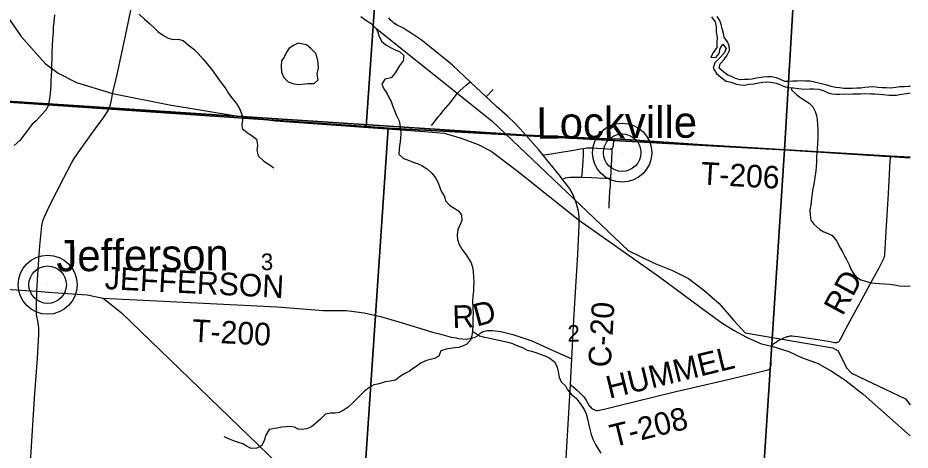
# Model space of a CAD drawing. Extents: x 114604 to 551442, y 316898 to 567001.
# Drawn here: x 272976 to 284848, y 330933 to 336678 of the extents above; entities that cross this region are included whole.
import ezdxf

# ---------------------------------------------------------------- set-up
doc = ezdxf.new("R2010")
doc.units = 0
for name, color, linetype in [('_CIVIL_CONSTRUCTION', 7, 'Continuous'), ('GE_P_Alignment_1000_Bearings', 7, 'Continuous'), ('GE_P_Alignment_1000_Cardinal_Points', 7, 'Continuous'), ('GE_P_Alignment_500_Bearings', 7, 'Continuous'), ('GE_P_Alignment_500_Distances', 7, 'Continuous'), ('GE_X_Alignment', 7, 'Continuous'), ('MT_X_Edge_Line', 7, 'Continuous'), ('PM_P_Cells', 7, 'Continuous'), ('PM_P_CL_Double_Solid', 7, 'Continuous'), ('PM_P_Crosswalk', 7, 'Continuous'), ('PM_X_Dotted_Line', 7, 'Continuous'), ('PV_X_Curb', 7, 'Continuous'), ('SN_P_Signs', 7, 'Continuous')]:
    doc.layers.add(name, color=color, linetype=linetype)

msp = doc.modelspace()

# ---------------------------------------------------------------- linework, layer by layer
at = {"layer": 'GE_P_Alignment_1000_Bearings'}
msp.add_lwpolyline([(272863, 336657), (273021, 336430), (273341, 336072), (273514, 335942), (273756, 335820), (274236, 335671), (274994, 335520), (275856, 335380), (276404, 335310), (278388, 335168), (278647, 335147), (278876, 335081), (279101, 334993), (279275, 334907), (279615, 334648), (280447, 333984), (281499, 333246), (282163, 332753), (282341, 332625), (282505, 332523), (282670, 332433), (282858, 332352), (283023, 332308), (283235, 332244), (283404, 332166), (283622, 332083), (283801, 331981), (283981, 331868), (284224, 331675), (284848, 331121)], dxfattribs=at)
at = {"layer": 'GE_P_Alignment_1000_Cardinal_Points'}
msp.add_line((279207, 335630), (279298, 335727), dxfattribs=at)
for points in [[(274280, 335850), (274297, 335927), (274406, 336440), (274477, 336778), (274520, 336987), (274572, 337227), (274636, 337515), (274669, 337675), (274707, 337835), (274713, 337867), (274716, 337899), (274718, 337948), (274717, 337964)], [(274180, 335451), (274194, 335480), (274205, 335511), (274214, 335542), (274246, 335703), (274280, 335850)], [(278480, 335249), (278521, 335298), (278570, 335361), (278595, 335390), (278640, 335446), (278730, 335553), (278770, 335605), (278807, 335653), (278824, 335676), (278839, 335692), (278857, 335709), (278901, 335749), (278940, 335783), (278967, 335807), (278992, 335829)], [(273227, 333030), (273228, 333046), (273248, 333340), (273269, 333650), (273294, 333915), (273307, 333978), (273330, 334035), (273399, 334180), (273586, 334551), (273693, 334754), (273727, 334809), (273767, 334868), (273827, 334954), (274030, 335237), (274101, 335333), (274137, 335383), (274164, 335423), (274180, 335451)], [(281208, 335048), (280934, 335067), (280907, 335064), (280895, 335005), (280895, 334975), (280894, 334965), (280892, 334957), (280889, 334950), (280885, 334943), (280872, 334934), (280862, 334931), (280850, 334930), (280819, 334931), (280623, 334945), (280576, 334946), (280544, 334944), (280500, 334939), (280457, 334931), (280373, 334916), (280233, 334892), (280045, 334863), (279965, 334852)], [(284848, 334824), (284591, 334838), (282086, 334987), (281208, 335048)], [(280480, 334562), (280482, 334591), (280496, 334772), (280500, 334852), (280500, 334900), (280500, 334923), (280500, 334939)], [(280843, 334149), (280843, 334162), (280845, 334217), (280848, 334263), (280854, 334377), (280857, 334409), (280860, 334440), (280863, 334505), (280865, 334549), (280871, 334642), (280880, 334799), (280884, 334903), (280885, 334943)], [(280328, 331803), (280344, 331791), (280366, 331775), (280391, 331754), (280418, 331729), (280459, 331689), (280481, 331666), (280504, 331642), (280517, 331627), (280526, 331614), (280542, 331589), (280561, 331554), (280583, 331519), (280594, 331506), (280605, 331494), (280618, 331484), (280632, 331475), (280647, 331469), (280662, 331464), (280679, 331461), (280695, 331461), (280711, 331463), (280776, 331477), (280935, 331516), (281731, 331712), (282002, 331776), (282385, 331864), (282589, 331913), (282811, 331966), (282935, 331995), (282956, 332000), (282966, 332004), (282975, 332010), (282982, 332018), (282987, 332025), (282992, 332037), (282995, 332048), (282998, 332061), (282999, 332127), (283000, 332194), (283003, 332258), (283005, 332293), (283008, 332307), (283011, 332317), (283015, 332326), (283020, 332334), (283027, 332343), (283035, 332350), (283046, 332358), (283063, 332368), (283089, 332384), (283178, 332428), (283196, 332436), (283210, 332441), (283223, 332445), (283237, 332448), (283253, 332450), (283278, 332450), (283307, 332448), (283354, 332443), (283646, 332398), (283760, 332380), (283824, 332367), (283843, 332365), (283860, 332364), (283871, 332365), (283883, 332368), (283893, 332373), (283902, 332380), (283908, 332386), (283914, 332395), (283923, 332409), (283985, 332528), (283998, 332555), (284076, 332699), (284210, 332944), (284351, 333203), (284430, 333347), (284475, 333434), (284490, 333464), (284501, 333490), (284507, 333505), (284510, 333520), (284513, 333543), (284517, 333608), (284529, 333838), (284560, 334345), (284577, 334690), (284583, 334771), (284588, 334814), (284589, 334825), (284591, 334838)], [(280220, 334536), (280264, 334550), (280290, 334556), (280320, 334559), (280371, 334562), (280480, 334562), (280607, 334555), (280783, 334547), (280830, 334548), (280865, 334549)], [(273100, 327865), (273166, 328236), (273179, 328314), (273181, 328421), (273168, 328535), (273127, 328791), (273071, 329212), (273059, 329288), (273054, 329379), (273054, 329440), (273055, 329491), (273083, 329881), (273138, 330697), (273196, 331622), (273236, 332150), (273257, 332475), (273257, 332556), (273240, 332652), (273225, 332733), (273222, 332766), (273222, 332832), (273227, 333030)], [(274109, 332953), (276428, 332836), (276765, 332811), (277037, 332789), (277350, 332788), (277583, 332757), (277802, 332709), (278044, 332638), (278339, 332550), (278492, 332502), (278584, 332478), (278743, 332433), (278807, 332427), (278845, 332417), (278931, 332409), (278995, 332417), (279031, 332423), (279060, 332436), (279092, 332454), (279124, 332484), (279164, 332510), (279224, 332522), (279234, 332522), (279245, 332523)], [(279245, 332523), (279292, 332523), (279402, 332511), (279561, 332469), (279814, 332384), (280115, 332250), (280346, 332147)]]:
    msp.add_lwpolyline(points, dxfattribs=at)
at = {"layer": 'GE_P_Alignment_500_Bearings'}
for points in [[(279661, 335203), (279648, 335218), (279579, 335289), (279496, 335365), (279350, 335496), (279260, 335581), (279207, 335630), (279003, 335819), (278992, 335829), (278758, 336048), (278685, 336111), (278455, 336297), (278340, 336385), (278209, 336476), (278165, 336503), (278096, 336543), (278022, 336582), (277980, 336609), (277954, 336629), (277930, 336653), (277910, 336679)], [(280120, 328268), (280328, 331803), (280346, 332147), (280370, 332589), (280387, 332884), (280425, 333539), (280445, 333916), (280446, 333981), (280444, 334030), (280439, 334078), (280430, 334126), (280418, 334174), (280404, 334221), (280388, 334267), (280369, 334312), (280349, 334352), (280319, 334404), (280293, 334441), (280263, 334482), (280220, 334536), (280195, 334568), (280012, 334790), (279965, 334852), (279906, 334922), (279739, 335116), (279661, 335203)], [(270761, 333850), (271969, 333276), (272307, 333153), (272371, 333134), (272434, 333118), (272499, 333106), (272581, 333095), (272662, 333086), (272821, 333074), (273088, 333055), (273228, 333046), (273443, 333029), (273898, 332996), (274109, 332953), (274351, 332764), (276439, 330747)]]:
    msp.add_lwpolyline(points, dxfattribs=at)
at = {"layer": 'GE_P_Alignment_500_Distances'}
for points in [[(284848, 334827), (284590, 334841), (282085, 334990), (280932, 335070), (280906, 335067), (279738, 335119), (274193, 335483), (267235, 335933), (267115, 335944), (266678, 335985), (264530, 336185), (264473, 336186), (264447, 336185), (264429, 336179), (264415, 336162), (264282, 336173)], [(264282, 336173), (264415, 336162), (264429, 336179), (264447, 336185), (264473, 336186), (264530, 336185), (266678, 335985), (267115, 335944), (267235, 335933), (274193, 335483), (279738, 335119), (280906, 335067), (280932, 335070), (282085, 334990), (284590, 334841), (284848, 334827)]]:
    msp.add_lwpolyline(points, dxfattribs=at)
at = {"layer": 'GE_X_Alignment'}
for centre, radius in [((281016, 334886), 393), ((281016, 334886), 249), ((273372, 333131), 393), ((273372, 333131), 249)]:
    msp.add_circle(centre, radius, dxfattribs=at)
at = {"layer": 'MT_X_Edge_Line'}
for points in [[(276706, 336342), (276653, 336314), (276587, 336274), (276551, 336220), (276521, 336154), (276482, 336106), (276478, 336038), (276484, 335956), (276514, 335883), (276573, 335829), (276649, 335799), (276721, 335794), (276833, 335804), (276920, 335806), (276970, 335856), (276956, 335936), (276974, 336014), (276967, 336114), (276939, 336206), (276873, 336271), (276816, 336321)], [(276816, 336321), (276706, 336342)]]:
    msp.add_lwpolyline(points, dxfattribs=at)
at = {"layer": 'PM_P_Cells'}
for points in [[(273464, 336719), (273453, 336625), (273447, 336549), (273445, 336489), (273438, 336399), (273432, 336305), (273428, 336231), (273427, 336139), (273425, 336053), (273423, 335973), (273421, 335917), (273416, 335843), (273414, 335787), (273412, 335719), (273402, 335632), (273393, 335580), (273383, 335524), (273353, 335454), (273291, 335391), (273221, 335311), (273165, 335263), (273099, 335177), (273058, 335121), (273000, 335047), (272926, 334983)], [(274591, 336728), (274661, 336659), (274728, 336601), (274792, 336541), (274844, 336493), (274915, 336442), (274975, 336408), (275043, 336388), (275109, 336394), (275176, 336375), (275244, 336321), (275316, 336261), (275375, 336203), (275443, 336128), (275491, 336070), (275566, 335976), (275616, 335908), (275657, 335847), (275697, 335791), (275741, 335733), (275780, 335671), (275836, 335597), (275880, 335545), (275925, 335474), (275965, 335370), (275965, 335316), (275956, 335260), (275960, 335206), (276028, 335154), (276082, 335120), (276153, 335065), (276165, 334987), (276157, 334915), (276174, 334843), (276250, 334775), (276318, 334728), (276383, 334686)], [(277537, 336694), (277617, 336639), (277676, 336603), (277740, 336540), (277765, 336486), (277783, 336432), (277818, 336362), (277872, 336318), (277942, 336281), (277997, 336253), (278053, 336231), (278111, 336178), (278102, 336107), (278048, 336037), (278017, 335984), (277989, 335934), (277941, 335880), (277859, 335861), (277820, 335796), (277846, 335734), (277883, 335675), (277913, 335621), (277942, 335565), (277964, 335501), (277989, 335445), (278011, 335391), (278044, 335319), (278058, 335259), (278069, 335199), (278071, 335143), (278067, 335081), (278064, 335030), (278054, 334978), (278047, 334928), (278045, 334866), (278107, 334810), (278162, 334791), (278234, 334761), (278300, 334736), (278352, 334716), (278425, 334668), (278489, 334611), (278532, 334553), (278570, 334483), (278589, 334425), (278607, 334373), (278652, 334303), (278664, 334247), (278723, 334182), (278791, 334144), (278844, 334108), (278878, 334055), (278882, 333986), (278857, 333922), (278831, 333866), (278820, 333789), (278826, 333733), (278849, 333667), (278883, 333605), (278940, 333530), (278978, 333472), (279007, 333420), (279031, 333346), (279034, 333296), (279036, 333234), (279041, 333162), (279039, 333099), (279036, 333049), (279030, 332975), (279027, 332913), (279029, 332825), (279032, 332746), (279030, 332690), (279031, 332638), (279029, 332584), (279025, 332522), (279016, 332452), (279000, 332395), (278949, 332343), (278893, 332316), (278841, 332298), (278789, 332291), (278727, 332285), (278673, 332274), (278603, 332252), (278575, 332181), (278520, 332149), (278468, 332136), (278414, 332124), (278344, 332091), (278288, 332054), (278238, 332022), (278186, 331983)], [(284848, 335766), (284824, 335766), (284774, 335760), (284706, 335762), (284656, 335754), (284587, 335742), (284533, 335747), (284477, 335749), (284417, 335753), (284361, 335761), (284297, 335756), (284245, 335750), (284193, 335744), (284139, 335742), (284075, 335739), (284019, 335737), (283965, 335737), (283907, 335749), (283853, 335751), (283795, 335766), (283739, 335784), (283685, 335798), (283629, 335808), (283573, 335821), (283517, 335835), (283455, 335837), (283399, 335841), (283343, 335836), (283285, 335836), (283229, 335834), (283179, 335834), (283123, 335857), (283071, 335879), (283005, 335893), (282951, 335893), (282893, 335890), (282805, 335874), (282748, 335864), (282696, 335858), (282642, 335859), (282584, 335855), (282524, 335873), (282472, 335899), (282420, 335918), (282367, 335954), (282305, 336008), (282321, 336066), (282375, 336126), (282414, 336182), (282446, 336246), (282438, 336308), (282418, 336359), (282373, 336419), (282363, 336469), (282347, 336535), (282335, 336588), (282315, 336644), (282282, 336696)], [(282207, 336693), (282253, 336623), (282268, 336557), (282268, 336493), (282279, 336417), (282275, 336352), (282274, 336284), (282230, 336222), (282197, 336155), (282261, 336150), (282306, 336204), (282322, 336271), (282355, 336327), (282398, 336271), (282374, 336207), (282313, 336142), (282249, 336079), (282228, 336009), (282272, 335939), (282331, 335888), (282401, 335836), (282467, 335821), (282538, 335797), (282590, 335786), (282642, 335782), (282706, 335795), (282766, 335803), (282828, 335812), (282886, 335822), (282938, 335829), (282994, 335825), (283066, 335808), (283136, 335784), (283187, 335762), (283237, 335751), (283295, 335747), (283361, 335738), (283435, 335730), (283511, 335733), (283561, 335735), (283631, 335732), (283704, 335706), (283756, 335681), (283808, 335667), (283858, 335664), (283910, 335664), (283970, 335667), (284030, 335665), (284084, 335666), (284136, 335668), (284187, 335670), (284257, 335671), (284325, 335669), (284377, 335668), (284429, 335664), (284491, 335659), (284565, 335651), (284617, 335650), (284667, 335652), (284727, 335663), (284805, 335673), (284848, 335680)], [(277740, 336540), (279281, 335311), (281094, 333588), (281442, 333418), (281687, 333322), (281898, 333215), (282105, 333057), (282307, 332882), (282499, 332659), (282652, 332490), (283821, 332291), (283889, 332251), (283999, 332025), (284068, 331954), (284785, 331615), (284848, 331535), (284848, 331535)], [(283268, 335749), (283271, 335723), (283340, 335653), (283392, 335616), (283444, 335584), (283503, 335546), (283551, 335495), (283586, 335433), (283602, 335379), (283612, 335325), (283617, 335255), (283621, 335195), (283620, 335128), (283618, 335066), (283615, 335006), (283609, 334940), (283606, 334888), (283602, 334825), (283600, 334765), (283599, 334699), (283595, 334643), (283580, 334555), (283567, 334468), (283555, 334406), (283546, 334342), (283534, 334273), (283525, 334189), (283515, 334125), (283516, 334061), (283528, 333989), (283565, 333935), (283645, 333867), (283701, 333836), (283758, 333812), (283812, 333784), (283871, 333709), (283909, 333633), (283948, 333569), (283974, 333517), (284000, 333467), (284039, 333387), (284060, 333337), (284090, 333285), (284130, 333236), (284191, 333198), (284271, 333175), (284325, 333155), (284381, 333150), (284437, 333148), (284505, 333145), (284574, 333137), (284644, 333128), (284706, 333118), (284770, 333113), (284826, 333115), (284848, 333114)], [(279024, 332512), (279118, 332454), (279184, 332433), (279236, 332423), (279311, 332406), (279375, 332396), (279439, 332383), (279493, 332367), (279559, 332348), (279624, 332318), (279688, 332295), (279754, 332263), (279812, 332248), (279869, 332230), (279927, 332208), (280001, 332183), (280053, 332157), (280122, 332104), (280152, 332036), (280165, 331974), (280179, 331902), (280204, 331842), (280264, 331788), (280289, 331732), (280345, 331666), (280404, 331623), (280468, 331539), (280511, 331473), (280537, 331413), (280556, 331349), (280568, 331287), (280585, 331213), (280603, 331139), (280632, 331069), (280662, 331009), (280701, 330941), (280731, 330892)], [(278186, 331983), (278123, 331951), (278069, 331916), (277999, 331864), (277929, 331849), (277865, 331840), (277811, 331822), (277761, 331810), (277711, 331799), (277649, 331764), (277584, 331710), (277500, 331627), (277437, 331564), (277369, 331503), (277305, 331459), (277251, 331432), (277201, 331424), (277135, 331425), (277069, 331409), (277002, 331344), (276936, 331285), (276882, 331243), (276816, 331218), (276760, 331206), (276706, 331211), (276656, 331239), (276592, 331246), (276540, 331242), (276486, 331236), (276420, 331223)], [(276420, 331223), (276320, 331205), (276276, 331133), (276254, 331061), (276222, 330995), (276156, 330959), (276082, 330954), (276028, 330982), (275970, 331016), (275910, 331032), (275859, 331051), (275793, 331079), (275719, 331109)]]:
    msp.add_lwpolyline(points, dxfattribs=at)
at = {"layer": 'PM_X_Dotted_Line'}
for p, q in [((281016, 334886), (281016, 334886)), ((273372, 333131), (273372, 333131))]:
    msp.add_line(p, q, dxfattribs=at)
at = {"layer": 'SN_P_Signs'}
for points in [[(272657, 341015), (277989, 340646), (277609, 335233), (272596, 335573), (272313, 335594)], [(283494, 340301), (283178, 334922), (277905, 335211), (277609, 335233), (277989, 340646)], [(272596, 335573), (277609, 335233), (277905, 335211), (277567, 330234), (272226, 330617)], [(277905, 335211), (283178, 334922), (282842, 329831), (277567, 330234)]]:
    msp.add_lwpolyline(points, close=True, dxfattribs=at)
for points in [[(284848, 334819), (283178, 334922), (283494, 340301), (284848, 340200)], [(284848, 329696), (282842, 329831), (283178, 334922), (284848, 334819)]]:
    msp.add_lwpolyline(points, dxfattribs=at)

# ---------------------------------------------------------------- texts
at = {"layer": '_CIVIL_CONSTRUCTION'}
for s, rotation, p in [('Lockville', 0.4149, (279876, 335070)), ('Jefferson', 0.4147, (273490, 333308))]:
    msp.add_text(s, height=417, rotation=rotation, dxfattribs=at).set_placement(p)
at = {"layer": 'PM_P_CL_Double_Solid'}
msp.add_text('C-20', height=300, rotation=86.637, dxfattribs=at).set_placement((280863, 332026))
at = {"layer": 'PM_P_Crosswalk'}
for s, rotation, p in [('T-206', 356.7685, (282056, 334465)), ('JEFFERSON', 357.101, (274128, 333074)), ('RD', 61.6476, (283948, 332706)), ('D', 14.9461, (279081, 332573)), ('R', 1.8161, (278762, 332555)), ('T-200', 357.0479, (275288, 332374)), ('HUMMEL', 13.7084, (280845, 331615)), ('T-208', 13.9062, (280896, 330970))]:
    msp.add_text(s, height=300, rotation=rotation, dxfattribs=at).set_placement(p)
at = {"layer": 'PV_X_Curb'}
for s, p in [('3', (276210, 333324)), ('2', (280289, 332374))]:
    msp.add_text(s, height=221, rotation=0.4148, dxfattribs=at).set_placement(p)

doc.saveas('drawing.dxf')
